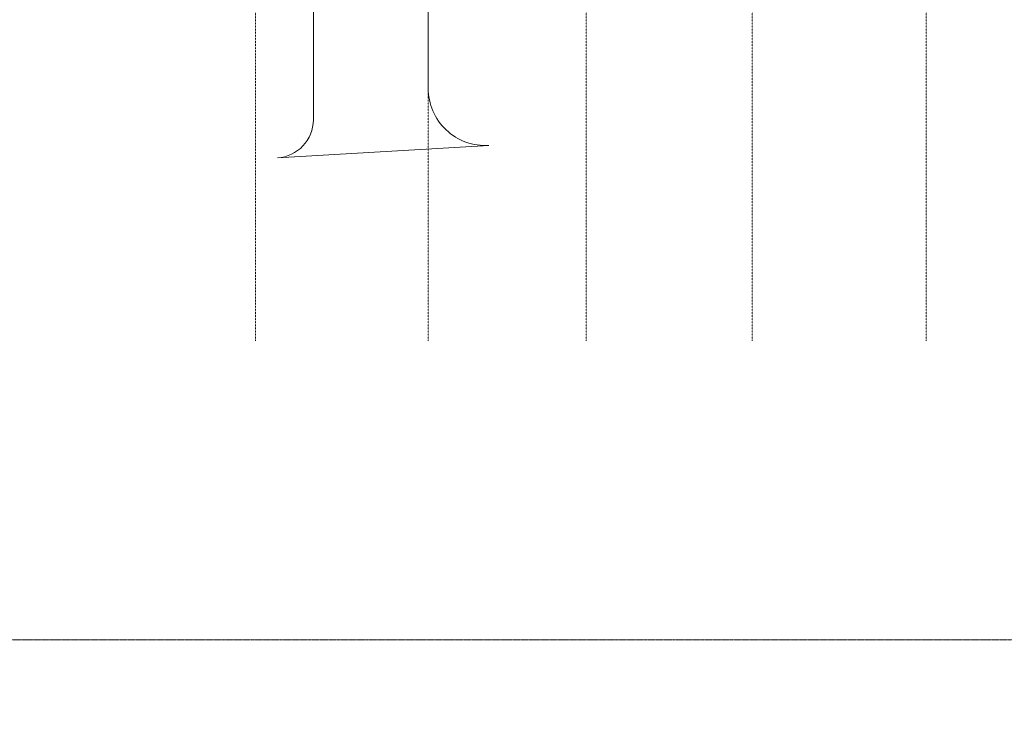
# Model space of a CAD drawing. Header units: millimetres. Extents: x -409347 to -76892, y 286088 to 1850972.
# Tile 303 of 364: x -310627 to -259162, y 1237927 to 1274910. Entities that reach past the tile are written whole.
import ezdxf

# ---------------------------------------------------------------- set-up
doc = ezdxf.new("R2010")
doc.units = ezdxf.units.MM
doc.linetypes.add('DGN Style 2', pattern=[3.08948, 1.853688, -1.235792])
doc.linetypes.add('DGN Style 4', pattern=[4.946257, 2.471584, -1.235792, 0.003089, -1.235792])
doc.layers.add('A_P_ACHS_HAR_X_X', color=70, linetype='DGN Style 4', lineweight=0, transparency=0.7)
for name, color, linetype, lineweight in [('A_P_AUSA_STR_X_X', 251, 'Continuous', 0), ('A_P_WAND_BET_A_X', 25, 'Continuous', 0), ('A_P_WAND_BET_V_X', 131, 'DGN Style 2', 0)]:
    doc.layers.add(name, color=color, linetype=linetype, lineweight=lineweight)

msp = doc.modelspace()

# ---------------------------------------------------------------- linework, layer by layer
at = {"layer": 'A_P_ACHS_HAR_X_X', "ltscale": 0.000466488, "transparency": 33554477}
for p, q in [((-298305, 1348122), (-298305, 1258122)), ((-289277, 1348122), (-289277, 1258122)), ((-281022, 1348122), (-281022, 1258122)), ((-272342, 1348122), (-272342, 1258122)), ((-263238, 1348122), (-263238, 1258122))]:
    msp.add_line(p, q, dxfattribs=at)
at = {"layer": 'A_P_AUSA_STR_X_X', "ltscale": 0.01, "transparency": 33554585, "extrusion": (0, 0, -1)}
for p, q in [((-295277, 1269684), (-295277, 1307275)), ((-289277, 1307275), (-289277, 1271331)), ((-286101, 1268336), (-297160, 1267688))]:
    msp.add_line(p, q, dxfattribs=at)
for centre, radius, start, end in [((286277, 1271331), 3000, 266.6461, 0), ((297277, 1269684), 2000, 180, 266.6461)]:
    msp.add_arc(centre, radius, start, end, dxfattribs=at)
at = {"layer": 'A_P_WAND_BET_A_X', "ltscale": 0.01}
msp.add_3dface([(-409347, 1850972), (-87526, 1850972), (-87526, 286088), (-409347, 286088)], dxfattribs=at)
at = {"layer": 'A_P_WAND_BET_V_X'}
msp.add_3dface([(-393846, 1377501), (-393839, 1242491), (-110945, 1242506), (-110952, 1377516)], dxfattribs=at)

doc.saveas('drawing.dxf')
